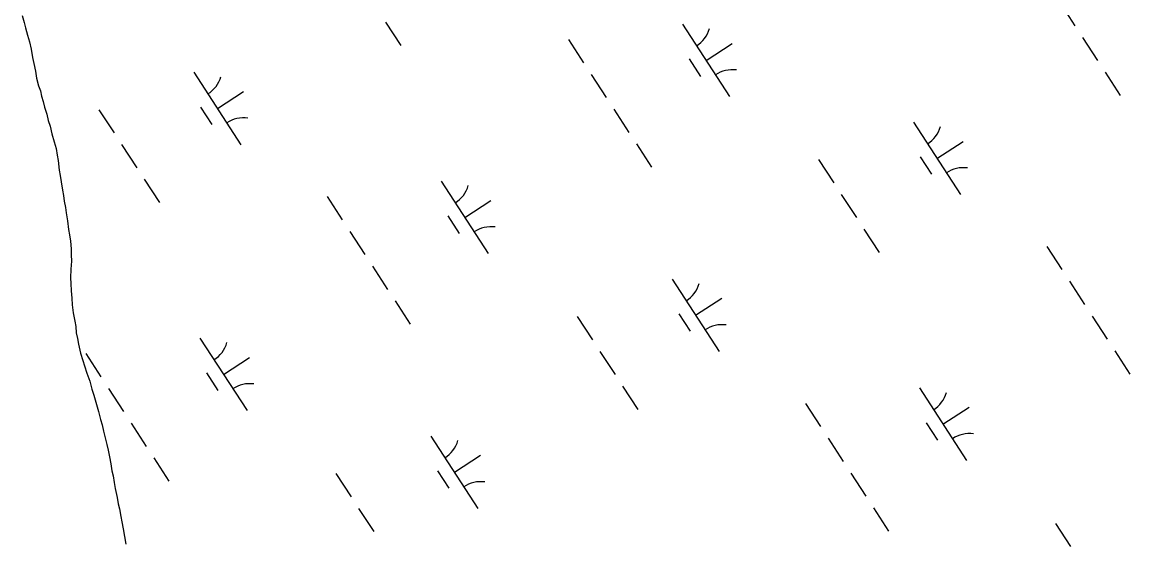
# Model space of a CAD drawing. Extents: x 3953924 to 3974542, y 193747 to 216192.
# Drawn here: x 3965554 to 3966194, y 208655 to 208954 of the extents above; entities that cross this region are included whole.
import ezdxf

# ---------------------------------------------------------------- set-up
doc = ezdxf.new("R2010")
doc.units = 0
doc.layers.add('V-TOPO-SHOR', color=7, linetype='Continuous')
doc.layers.add('V-WETL-SWMP', color=7, linetype='Continuous')

msp = doc.modelspace()

# ---------------------------------------------------------------- linework, layer by layer
at = {"layer": 'V-TOPO-SHOR'}
msp.add_lwpolyline([(3965554.21, 208957.61), (3965555.33, 208953.69), (3965556.07, 208950.53), (3965557.31, 208946.36), (3965558.43, 208942.43), (3965559.42, 208938.26), (3965560.28, 208933.33), (3965561.02, 208929.92), (3965561.88, 208925.37), (3965562.49, 208921.45), (3965563.61, 208917.02), (3965564.73, 208914.11), (3965565.47, 208910.95), (3965566.34, 208907.91), (3965567.21, 208904.75), (3965568.45, 208900.58), (3965569.32, 208896.91), (3965570.31, 208893.62), (3965571.43, 208889.32), (3965572.67, 208884.64), (3965573.78, 208880.85), (3965574.52, 208876.93), (3965575.01, 208873.77), (3965575.61, 208868.21), (3965576.23, 208865.17), (3965576.84, 208861.51), (3965577.45, 208856.71), (3965578.06, 208853.54), (3965578.55, 208850.26), (3965579.17, 208846.72), (3965579.66, 208843.56), (3965580.39, 208839.01), (3965581, 208833.95), (3965581.61, 208830.92), (3965582.23, 208827.12), (3965582.58, 208822.83), (3965582.56, 208819.29), (3965582.67, 208815.63), (3965582.4, 208810.96), (3965582.24, 208806.03), (3965582.35, 208802.75), (3965582.46, 208798.58), (3965582.82, 208794.16), (3965583.18, 208790.49), (3965583.78, 208785.82), (3965584.64, 208780.89), (3965585.13, 208777.85), (3965585.49, 208774.19), (3965586.11, 208771.03), (3965586.85, 208767.61), (3965587.96, 208762.55), (3965589.2, 208758.25), (3965590.2, 208755.09), (3965591.56, 208750.92), (3965593.31, 208746.24), (3965594.55, 208741.68), (3965595.67, 208738.14), (3965597.16, 208732.83), (3965598.27, 208728.78), (3965599.51, 208724.1), (3965600.51, 208720.94), (3965601.25, 208717.4), (3965602.24, 208713.6), (3965603.1, 208709.68), (3965603.97, 208706.4), (3965604.71, 208702.6), (3965605.45, 208698.56), (3965606.06, 208694.51), (3965606.8, 208691.48), (3965607.41, 208687.68), (3965607.9, 208684.27), (3965609.01, 208679.09), (3965609.62, 208675.42), (3965610.37, 208672.39), (3965611.23, 208668.09), (3965611.84, 208664.93), (3965612.58, 208661.01), (3965613.32, 208656.46), (3965614.05, 208652.04)], dxfattribs=at)
at = {"layer": 'V-WETL-SWMP'}
for p, q in [((3966153.72, 208965.1), (3966162.45, 208951.69)), ((3965554.21, 208957.61), (3965555.33, 208953.69)), ((3965555.33, 208953.69), (3965556.07, 208950.53)), ((3965764.2, 208953.7), (3965772.92, 208940.29)), ((3965556.07, 208950.53), (3965557.31, 208946.36)), ((3965935.66, 208952.65), (3965962.93, 208910.74)), ((3965557.31, 208946.36), (3965558.43, 208942.43)), ((3965558.43, 208942.43), (3965559.42, 208938.26)), ((3965869.84, 208943.72), (3965878.56, 208930.31)), ((3965949.29, 208931.7), (3965964.38, 208941.52)), ((3966166.82, 208944.99), (3966175.55, 208931.58)), ((3965559.42, 208938.26), (3965560.28, 208933.33)), ((3965560.28, 208933.33), (3965561.02, 208929.92)), ((3965561.02, 208929.92), (3965561.88, 208925.37)), ((3965939.55, 208932.52), (3965946.1, 208922.46)), ((3965561.88, 208925.37), (3965562.49, 208921.45)), ((3965562.49, 208921.45), (3965563.61, 208917.02)), ((3965653.36, 208924.86), (3965680.64, 208882.96)), ((3965882.93, 208923.6), (3965891.66, 208910.19)), ((3966179.91, 208924.87), (3966188.64, 208911.46)), ((3965563.61, 208917.02), (3965564.73, 208914.11)), ((3965564.73, 208914.11), (3965565.47, 208910.95)), ((3965565.47, 208910.95), (3965566.34, 208907.91)), ((3965667, 208903.91), (3965682.08, 208913.73)), ((3965566.34, 208907.91), (3965567.21, 208904.75)), ((3965567.21, 208904.75), (3965568.45, 208900.58)), ((3965598.6, 208903.19), (3965607.33, 208889.78)), ((3965657.26, 208904.73), (3965663.81, 208894.67)), ((3965896.02, 208903.49), (3965904.75, 208890.08)), ((3965568.45, 208900.58), (3965569.32, 208896.91)), ((3965569.32, 208896.91), (3965570.31, 208893.62)), ((3966069.08, 208896.03), (3966096.35, 208854.13)), ((3965570.31, 208893.62), (3965571.43, 208889.32)), ((3965571.43, 208889.32), (3965572.66, 208884.64)), ((3965572.66, 208884.64), (3965573.78, 208880.85)), ((3965611.7, 208883.07), (3965620.43, 208869.66)), ((3965909.11, 208883.37), (3965917.84, 208869.97)), ((3966082.71, 208875.08), (3966097.8, 208884.9)), ((3965573.78, 208880.85), (3965574.52, 208876.93)), ((3965574.52, 208876.93), (3965575.01, 208873.77)), ((3965575.01, 208873.77), (3965575.61, 208868.21)), ((3966014.32, 208874.35), (3966023.05, 208860.95)), ((3966072.98, 208875.9), (3966079.52, 208865.84)), ((3965575.61, 208868.21), (3965576.23, 208865.17)), ((3965576.23, 208865.17), (3965576.84, 208861.51)), ((3965576.84, 208861.51), (3965577.45, 208856.71)), ((3965624.79, 208862.96), (3965633.52, 208849.55)), ((3965796.25, 208861.9), (3965823.53, 208820)), ((3965577.45, 208856.71), (3965578.06, 208853.54)), ((3965578.06, 208853.54), (3965578.55, 208850.26)), ((3965730.43, 208852.97), (3965739.16, 208839.56)), ((3966027.41, 208854.24), (3966036.14, 208840.83)), ((3965578.55, 208850.26), (3965579.17, 208846.72)), ((3965579.17, 208846.72), (3965579.66, 208843.56)), ((3965809.89, 208840.95), (3965824.97, 208850.77)), ((3965579.66, 208843.56), (3965580.39, 208839.01)), ((3965580.39, 208839.01), (3965581, 208833.95)), ((3965800.15, 208841.77), (3965806.7, 208831.71)), ((3965581, 208833.95), (3965581.61, 208830.92)), ((3965743.52, 208832.86), (3965752.25, 208819.45)), ((3966040.51, 208834.13), (3966049.24, 208820.72)), ((3965581.61, 208830.92), (3965582.23, 208827.12)), ((3965582.23, 208827.12), (3965582.58, 208822.83)), ((3965582.58, 208822.83), (3965582.56, 208819.29)), ((3965582.56, 208819.29), (3965582.67, 208815.63)), ((3966146.15, 208824.14), (3966154.87, 208810.73)), ((3965582.67, 208815.63), (3965582.4, 208810.96)), ((3965756.62, 208812.74), (3965765.35, 208799.33)), ((3965582.4, 208810.96), (3965582.24, 208806.03)), ((3965582.24, 208806.03), (3965582.35, 208802.75)), ((3965582.35, 208802.75), (3965582.46, 208798.58)), ((3965929.67, 208805.29), (3965956.95, 208763.38)), ((3966159.24, 208804.03), (3966167.97, 208790.62)), ((3965582.46, 208798.58), (3965582.82, 208794.16)), ((3965582.82, 208794.16), (3965583.18, 208790.49)), ((3965943.31, 208784.34), (3965958.4, 208794.16)), ((3965583.18, 208790.49), (3965583.78, 208785.82)), ((3965769.71, 208792.63), (3965778.44, 208779.22)), ((3965583.78, 208785.82), (3965584.64, 208780.89)), ((3965584.64, 208780.89), (3965585.13, 208777.85)), ((3965874.92, 208783.61), (3965883.64, 208770.2)), ((3965933.57, 208785.16), (3965940.12, 208775.1)), ((3966172.33, 208783.91), (3966181.06, 208770.5)), ((3965585.13, 208777.85), (3965585.49, 208774.19)), ((3965585.49, 208774.19), (3965586.11, 208771.03)), ((3965586.11, 208771.03), (3965586.85, 208767.61)), ((3965656.85, 208771.16), (3965684.12, 208729.26)), ((3965586.85, 208767.61), (3965587.96, 208762.55)), ((3965587.96, 208762.55), (3965589.2, 208758.26)), ((3965591.03, 208762.23), (3965599.76, 208748.82)), ((3965888.01, 208763.5), (3965896.74, 208750.09)), ((3966185.43, 208763.8), (3966194.15, 208750.39)), ((3965589.2, 208758.26), (3965590.2, 208755.09)), ((3965590.2, 208755.09), (3965591.56, 208750.92)), ((3965670.49, 208750.21), (3965685.57, 208760.03)), ((3965591.56, 208750.92), (3965593.31, 208746.24)), ((3965660.75, 208751.03), (3965667.29, 208740.97)), ((3965593.31, 208746.24), (3965594.55, 208741.68)), ((3965604.12, 208742.11), (3965612.85, 208728.7)), ((3965901.1, 208743.38), (3965909.83, 208729.97)), ((3966072.56, 208742.33), (3966099.84, 208700.42)), ((3965594.55, 208741.68), (3965595.67, 208738.14)), ((3965595.67, 208738.14), (3965597.16, 208732.83)), ((3965597.16, 208732.83), (3965598.27, 208728.78)), ((3966006.74, 208733.4), (3966015.47, 208719.99)), ((3966086.2, 208721.38), (3966101.29, 208731.2)), ((3965598.27, 208728.78), (3965599.51, 208724.1)), ((3965599.51, 208724.1), (3965600.51, 208720.94)), ((3965600.51, 208720.94), (3965601.25, 208717.4)), ((3965601.25, 208717.4), (3965602.24, 208713.6)), ((3965617.21, 208722), (3965625.94, 208708.59)), ((3966076.46, 208722.2), (3966083.01, 208712.14)), ((3965602.24, 208713.6), (3965603.1, 208709.68)), ((3965790.27, 208714.54), (3965817.54, 208672.64)), ((3966019.83, 208713.28), (3966028.56, 208699.87)), ((3965603.1, 208709.68), (3965603.97, 208706.4)), ((3965603.97, 208706.4), (3965604.71, 208702.6)), ((3965604.71, 208702.6), (3965605.45, 208698.56)), ((3965605.45, 208698.56), (3965606.06, 208694.51)), ((3965630.31, 208701.89), (3965639.03, 208688.48)), ((3965803.91, 208693.59), (3965818.99, 208703.41)), ((3965606.06, 208694.51), (3965606.8, 208691.48)), ((3965606.8, 208691.48), (3965607.41, 208687.68)), ((3965735.51, 208692.87), (3965744.24, 208679.46)), ((3965794.17, 208694.41), (3965800.71, 208684.35)), ((3966032.93, 208693.17), (3966041.66, 208679.76)), ((3965607.41, 208687.68), (3965607.9, 208684.27)), ((3965607.9, 208684.27), (3965609.01, 208679.09)), ((3965609.01, 208679.09), (3965609.62, 208675.42)), ((3965609.62, 208675.42), (3965610.37, 208672.39)), ((3965610.37, 208672.39), (3965611.23, 208668.09)), ((3965748.6, 208672.75), (3965757.33, 208659.34)), ((3966046.02, 208673.05), (3966054.75, 208659.65)), ((3965611.23, 208668.09), (3965611.84, 208664.93)), ((3965611.84, 208664.93), (3965612.58, 208661.01)), ((3965612.58, 208661.01), (3965613.32, 208656.46)), ((3966151.23, 208664.03), (3966159.96, 208650.63)), ((3965613.32, 208656.46), (3965614.05, 208652.03))]:
    msp.add_line(p, q, dxfattribs=at)
for centre, start, end in [((3965934.42, 208954.98), 302.29009, 343.83375), ((3965652.13, 208927.19), 302.29009, 343.83375), ((3965964.56, 208908.68), 82.29009, 123.83375), ((3965682.27, 208880.89), 82.29009, 123.83375), ((3966067.84, 208898.36), 302.29009, 343.83375), ((3966097.98, 208852.06), 82.29009, 123.83375), ((3965795.02, 208864.23), 302.29009, 343.83375), ((3965825.16, 208817.93), 82.29009, 123.83375), ((3965928.44, 208807.61), 302.29009, 343.83375), ((3965958.58, 208761.32), 82.29009, 123.83375), ((3965655.62, 208773.49), 302.29009, 343.83375), ((3965685.75, 208727.19), 82.29009, 123.83375), ((3966071.33, 208744.66), 302.29009, 343.83375), ((3965789.04, 208716.87), 302.29009, 343.83375), ((3966101.47, 208698.36), 82.29009, 123.83375), ((3965819.17, 208670.57), 82.29009, 123.83375)]:
    msp.add_arc(centre, 17.62, start, end, dxfattribs=at)

doc.saveas('drawing.dxf')
